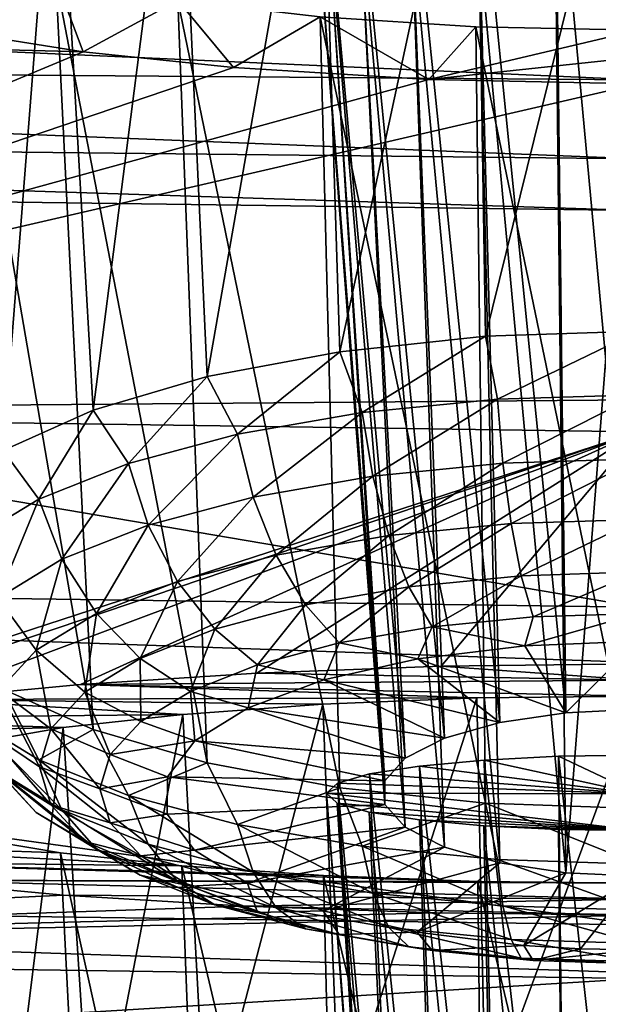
# Model space of a CAD drawing. Header units: metres. Extents: x -106 to 264, y -111 to 81.
# Tile 295 of 549: x 198.79 to 199.92, y -9.52 to -7.6. Entities that reach past the tile are written whole.
import ezdxf

# ---------------------------------------------------------------- set-up
doc = ezdxf.new("R2010")
doc.units = ezdxf.units.M
doc.layers.add('solid_20422013', color=7, linetype='CONTINUOUS')

msp = doc.modelspace()

# ---------------------------------------------------------------- linework, layer by layer
at = {"layer": 'solid_20422013'}
for points in [[(199.417618, -8.247875, 223.025711), (199.378906, -7.036642, 223.363235), (199.682526, -7.016538, 223.265915)], [(199.702301, -8.217761, 222.938263), (199.417618, -8.247875, 223.025711), (199.682526, -7.016538, 223.265915)], [(199.702301, -8.217761, 222.938263), (199.682526, -7.016538, 223.265915), (200, -7.010244, 223.232864)], [(200, -8.207574, 222.908676), (199.702301, -8.217761, 222.938263), (200, -7.010244, 223.232864)], [(199.158386, -8.296602, 223.167236), (199.102081, -7.068689, 223.521042), (199.378906, -7.036642, 223.363235)], [(199.417618, -8.247875, 223.025711), (199.158386, -8.296602, 223.167236), (199.378906, -7.036642, 223.363235)], [(198.935944, -8.361812, 223.356613), (198.864487, -7.11139, 223.732376), (199.102081, -7.068689, 223.521042)], [(199.158386, -8.296602, 223.167236), (198.935944, -8.361812, 223.356613), (199.102081, -7.068689, 223.521042)], [(198.759995, -8.440653, 223.585587), (198.677155, -7.163267, 223.986725), (198.864487, -7.11139, 223.732376)], [(198.935944, -8.361812, 223.356613), (198.759995, -8.440653, 223.585587), (198.864487, -7.11139, 223.732376)], [(199.551117, -7.230417, 224.294434), (199.729675, -8.972136, 223.71489), (199.684677, -7.210048, 224.192841)], [(199.684677, -7.210048, 224.192841), (199.859131, -8.952888, 223.658981), (199.837753, -7.197206, 224.130569)], [(199.684677, -7.210048, 224.192841), (199.729675, -8.972136, 223.71489), (199.859131, -8.952888, 223.658981)], [(199.837753, -7.197206, 224.130569), (200, -8.946294, 223.639832), (200, -7.193199, 224.109573)], [(199.837753, -7.197206, 224.130569), (199.859131, -8.952888, 223.658981), (200, -8.946294, 223.639832)], [(199.449234, -7.257501, 224.427551), (199.622131, -9.002478, 223.803009), (199.551117, -7.230417, 224.294434)], [(199.551117, -7.230417, 224.294434), (199.622131, -9.002478, 223.803009), (199.729675, -8.972136, 223.71489)], [(199.387161, -7.288362, 224.580444), (199.545181, -9.041455, 223.916199), (199.449234, -7.257501, 224.427551)], [(199.449234, -7.257501, 224.427551), (199.545181, -9.041455, 223.916199), (199.622131, -9.002478, 223.803009)], [(199.367599, -7.321227, 224.743195), (199.505096, -9.085912, 224.045319), (199.387161, -7.288362, 224.580444)], [(199.387161, -7.288362, 224.580444), (199.505096, -9.085912, 224.045319), (199.545181, -9.041455, 223.916199)], [(199.367599, -7.321227, 224.743195), (199.505096, -9.132245, 224.179871), (199.505096, -9.085912, 224.045319)], [(199.391403, -7.353947, 224.905197), (199.505096, -9.132245, 224.179871), (199.367599, -7.321227, 224.743195)], [(199.391403, -7.353947, 224.905197), (199.545181, -9.176702, 224.30899), (199.505096, -9.132245, 224.179871)], [(199.456528, -7.384068, 225.054947), (199.545181, -9.176702, 224.30899), (199.391403, -7.353947, 224.905197)], [(199.456528, -7.384068, 225.054947), (199.622131, -9.215679, 224.42218), (199.545181, -9.176702, 224.30899)], [(199.557617, -7.409743, 225.182022), (199.622131, -9.215679, 224.42218), (199.456528, -7.384068, 225.054947)], [(199.557617, -7.409743, 225.182022), (199.729675, -9.246021, 224.5103), (199.622131, -9.215679, 224.42218)], [(199.687744, -7.429164, 225.279007), (199.729675, -9.246021, 224.5103), (199.557617, -7.409743, 225.182022)], [(199.687744, -7.429164, 225.279007), (199.859131, -9.265268, 224.566208), (199.729675, -9.246021, 224.5103)], [(199.838654, -7.441694, 225.339752), (199.859131, -9.265268, 224.566208), (199.687744, -7.429164, 225.279007)], [(199.838654, -7.441694, 225.339752), (200, -7.445569, 225.360565), (199.859131, -9.265268, 224.566208)], [(200, -7.445569, 225.360565), (200, -9.271862, 224.585358), (199.859131, -9.265268, 224.566208)], [(198.674408, -7.467691, 225.497681), (198.863083, -7.519749, 225.755264), (198.536407, -7.601715, 226.192535)], [(198.935944, -8.985654, 225.168381), (198.863083, -7.519749, 225.755264), (198.674408, -7.467691, 225.497681)], [(198.759995, -8.906812, 224.939407), (198.935944, -8.985654, 225.168381), (198.674408, -7.467691, 225.497681)], [(200, -7.717257, 263.010986), (200, -7.524862, 263.19751), (195.225555, -7.503184, 262.997437)], [(195.233917, -7.680362, 262.814514), (200, -7.717257, 263.010986), (195.225555, -7.503184, 262.997437)], [(198.863083, -7.519749, 225.755264), (198.91629, -7.662511, 226.496948), (198.536407, -7.601715, 226.192535)], [(198.863083, -7.519749, 225.755264), (199.101486, -7.562207, 225.967896), (198.91629, -7.662511, 226.496948)], [(199.158386, -9.050863, 225.357758), (199.101486, -7.562207, 225.967896), (198.863083, -7.519749, 225.755264)], [(198.935944, -8.985654, 225.168381), (199.158386, -9.050863, 225.357758), (198.863083, -7.519749, 225.755264)], [(199.101486, -7.562207, 225.967896), (199.209946, -7.692998, 226.649857), (198.91629, -7.662511, 226.496948)], [(199.101486, -7.562207, 225.967896), (199.378967, -7.593946, 226.126312), (199.209946, -7.692998, 226.649857)], [(199.417618, -9.099589, 225.499268), (199.378967, -7.593946, 226.126312), (199.101486, -7.562207, 225.967896)], [(199.158386, -9.050863, 225.357758), (199.417618, -9.099589, 225.499268), (199.101486, -7.562207, 225.967896)], [(199.378967, -7.593946, 226.126312), (199.591644, -7.716333, 226.766907), (199.209946, -7.692998, 226.649857)], [(199.378967, -7.593946, 226.126312), (199.682983, -7.613786, 226.22374), (199.591644, -7.716333, 226.766907)], [(199.702301, -9.129704, 225.586731), (199.682983, -7.613786, 226.22374), (199.378967, -7.593946, 226.126312)], [(199.417618, -9.099589, 225.499268), (199.702301, -9.129704, 225.586731), (199.378967, -7.593946, 226.126312)], [(196.608093, -7.601508, 226.324738), (198.91629, -7.662511, 226.496948), (197.232315, -8.364915, 230.602615)], [(198.536407, -7.601715, 226.192535), (198.91629, -7.662511, 226.496948), (196.608093, -7.601508, 226.324738)], [(199.682983, -7.613786, 226.22374), (200, -7.619969, 226.25679), (199.591644, -7.716333, 226.766907)], [(200, -9.139892, 225.616318), (200, -7.619969, 226.25679), (199.682983, -7.613786, 226.22374)], [(199.702301, -9.129704, 225.586731), (200, -9.139892, 225.616318), (199.682983, -7.613786, 226.22374)], [(200, -7.619969, 226.25679), (200, -7.672518, 226.53273), (199.591644, -7.716333, 226.766907)], [(198.91629, -7.662511, 226.496948), (199.209946, -7.692998, 226.649857), (197.232315, -8.364915, 230.602615)], [(200, -7.871241, 262.7836), (200, -7.717257, 263.010986), (195.233917, -7.680362, 262.814514)], [(195.245529, -7.819661, 262.598938), (200, -7.871241, 262.7836), (195.233917, -7.680362, 262.814514)], [(200, -7.672518, 226.53273), (200, -7.724565, 226.808243), (199.591644, -7.716333, 226.766907)], [(199.209946, -7.692998, 226.649857), (199.591644, -7.716333, 226.766907), (197.232315, -8.364915, 230.602615)], [(199.591644, -7.716333, 226.766907), (200, -7.724565, 226.808243), (197.232315, -8.364915, 230.602615)], [(197.232315, -8.364915, 230.602615), (200, -7.724565, 226.808243), (200, -8.342187, 230.328842)], [(195.245529, -7.819661, 262.598938), (195.054642, -7.905578, 262.355408), (200, -7.972113, 262.53418)], [(195.245529, -7.819661, 262.598938), (200, -7.972113, 262.53418), (200, -7.871241, 262.7836)], [(195.054642, -7.905578, 262.355408), (194.980255, -8.677778, 259.168427), (200, -8.746813, 259.372223)], [(195.054642, -7.905578, 262.355408), (200, -8.746813, 259.372223), (200, -7.972113, 262.53418)], [(199.725372, -8.340803, 222.916916), (199.702301, -8.217761, 222.938263), (200, -8.207574, 222.908676)], [(199.725372, -8.340803, 222.916916), (200, -8.207574, 222.908676), (200, -8.331997, 222.891327)], [(199.461288, -8.366883, 222.992645), (199.417618, -8.247875, 223.025711), (199.702301, -8.217761, 222.938263)], [(199.725372, -8.340803, 222.916916), (199.461288, -8.366883, 222.992645), (199.702301, -8.217761, 222.938263)], [(199.217911, -8.409236, 223.115646), (199.158386, -8.296602, 223.167236), (199.417618, -8.247875, 223.025711)], [(199.461288, -8.366883, 222.992645), (199.217911, -8.409236, 223.115646), (199.417618, -8.247875, 223.025711)], [(199.004593, -8.466232, 223.281189), (198.935944, -8.361812, 223.356613), (199.158386, -8.296602, 223.167236)], [(199.217911, -8.409236, 223.115646), (199.004593, -8.466232, 223.281189), (199.158386, -8.296602, 223.167236)], [(197.232315, -8.364915, 230.602615), (200, -8.342187, 230.328842), (200, -8.404502, 230.71521)], [(199.482117, -8.490966, 223.003113), (199.461288, -8.366883, 222.992645), (199.725372, -8.340803, 222.916916)], [(199.735992, -8.465894, 222.930298), (199.482117, -8.490966, 223.003113), (199.725372, -8.340803, 222.916916)], [(199.735992, -8.465894, 222.930298), (199.725372, -8.340803, 222.916916), (200, -8.331997, 222.891327)], [(199.735992, -8.465894, 222.930298), (200, -8.331997, 222.891327), (200, -8.457428, 222.905701)], [(198.829529, -8.535683, 223.48288), (198.759995, -8.440653, 223.585587), (198.935944, -8.361812, 223.356613)], [(199.004593, -8.466232, 223.281189), (198.829529, -8.535683, 223.48288), (198.935944, -8.361812, 223.356613)], [(197.232315, -8.364915, 230.602615), (200, -8.404502, 230.71521), (198.18161, -8.996811, 234.904999)], [(199.248154, -8.531681, 223.121353), (199.217911, -8.409236, 223.115646), (199.461288, -8.366883, 222.992645)], [(199.482117, -8.490966, 223.003113), (199.248154, -8.531681, 223.121353), (199.461288, -8.366883, 222.992645)], [(198.34256, -8.964323, 234.638031), (198.18161, -8.996811, 234.904999), (200, -8.404502, 230.71521)], [(198.601669, -8.927256, 234.335831), (198.34256, -8.964323, 234.638031), (200, -8.404502, 230.71521)], [(198.911224, -8.897483, 234.094513), (198.601669, -8.927256, 234.335831), (200, -8.404502, 230.71521)], [(199.255661, -8.875412, 233.916779), (198.911224, -8.897483, 234.094513), (200, -8.404502, 230.71521)], [(199.043076, -8.586473, 223.280487), (199.004593, -8.466232, 223.281189), (199.217911, -8.409236, 223.115646)], [(199.248154, -8.531681, 223.121353), (199.043076, -8.586473, 223.280487), (199.217911, -8.409236, 223.115646)], [(199.615677, -8.862273, 233.81131), (199.255661, -8.875412, 233.916779), (200, -8.404502, 230.71521)], [(199.615677, -8.862273, 233.81131), (200, -8.404502, 230.71521), (200, -8.857652, 233.774277)], [(198.829529, -8.535683, 223.48288), (198.699432, -8.614918, 223.712997), (198.759995, -8.440653, 223.585587)], [(199.751831, -8.583219, 222.974152), (199.735992, -8.465894, 222.930298), (200, -8.457428, 222.905701)], [(199.751831, -8.583219, 222.974152), (200, -8.457428, 222.905701), (200, -8.575261, 222.951035)], [(198.874786, -8.653239, 223.47438), (198.829529, -8.535683, 223.48288), (199.004593, -8.466232, 223.281189)], [(199.043076, -8.586473, 223.280487), (198.874786, -8.653239, 223.47438), (199.004593, -8.466232, 223.281189)], [(199.513199, -8.606786, 223.042603), (199.482117, -8.490966, 223.003113), (199.735992, -8.465894, 222.930298)], [(199.751831, -8.583219, 222.974152), (199.513199, -8.606786, 223.042603), (199.735992, -8.465894, 222.930298)], [(199.293274, -8.645057, 223.153748), (199.248154, -8.531681, 223.121353), (199.482117, -8.490966, 223.003113)], [(199.513199, -8.606786, 223.042603), (199.293274, -8.645057, 223.153748), (199.482117, -8.490966, 223.003113)], [(198.749725, -8.729411, 223.695602), (198.699432, -8.614918, 223.712997), (198.829529, -8.535683, 223.48288)], [(198.874786, -8.653239, 223.47438), (198.749725, -8.729411, 223.695602), (198.829529, -8.535683, 223.48288)], [(199.10051, -8.696561, 223.303314), (199.043076, -8.586473, 223.280487), (199.248154, -8.531681, 223.121353)], [(199.293274, -8.645057, 223.153748), (199.10051, -8.696561, 223.303314), (199.248154, -8.531681, 223.121353)], [(199.771896, -8.685296, 223.045685), (199.751831, -8.583219, 222.974152), (200, -8.575261, 222.951035)], [(199.771896, -8.685296, 223.045685), (200, -8.575261, 222.951035), (200, -8.677982, 223.024445)], [(198.942322, -8.759318, 223.48558), (198.874786, -8.653239, 223.47438), (199.043076, -8.586473, 223.280487)], [(199.10051, -8.696561, 223.303314), (198.942322, -8.759318, 223.48558), (199.043076, -8.586473, 223.280487)], [(199.552567, -8.706958, 223.108597), (199.513199, -8.606786, 223.042603), (199.751831, -8.583219, 222.974152)], [(199.771896, -8.685296, 223.045685), (199.552567, -8.706958, 223.108597), (199.751831, -8.583219, 222.974152)], [(199.350418, -8.742135, 223.210754), (199.293274, -8.645057, 223.153748), (199.513199, -8.606786, 223.042603)], [(199.552567, -8.706958, 223.108597), (199.350418, -8.742135, 223.210754), (199.513199, -8.606786, 223.042603)], [(199.173233, -8.789474, 223.348236), (199.10051, -8.696561, 223.303314), (199.293274, -8.645057, 223.153748)], [(199.350418, -8.742135, 223.210754), (199.173233, -8.789474, 223.348236), (199.293274, -8.645057, 223.153748)], [(198.824768, -8.830918, 223.693527), (198.749725, -8.729411, 223.695602), (198.874786, -8.653239, 223.47438)], [(198.942322, -8.759318, 223.48558), (198.824768, -8.830918, 223.693527), (198.874786, -8.653239, 223.47438)], [(194.980255, -8.677778, 259.168427), (200, -8.854749, 258.829193), (200, -8.746813, 259.372223)], [(194.980255, -8.677778, 259.168427), (200, -9.367349, 255.587967), (200, -8.854749, 258.829193)], [(194.980255, -8.677778, 259.168427), (195.276733, -9.302426, 255.39418), (200, -9.367349, 255.587967)], [(199.597687, -8.785096, 223.196899), (199.552567, -8.706958, 223.108597), (199.771896, -8.685296, 223.045685)], [(199.794907, -8.765618, 223.140335), (199.597687, -8.785096, 223.196899), (199.771896, -8.685296, 223.045685)], [(199.794907, -8.765618, 223.140335), (199.771896, -8.685296, 223.045685), (200, -8.677982, 223.024445)], [(199.794907, -8.765618, 223.140335), (200, -8.677982, 223.024445), (200, -8.759042, 223.121231)], [(199.027832, -8.847158, 223.515762), (198.942322, -8.759318, 223.48558), (199.10051, -8.696561, 223.303314)], [(199.173233, -8.789474, 223.348236), (199.027832, -8.847158, 223.515762), (199.10051, -8.696561, 223.303314)], [(199.415924, -8.816726, 223.288757), (199.350418, -8.742135, 223.210754), (199.552567, -8.706958, 223.108597)], [(199.597687, -8.785096, 223.196899), (199.415924, -8.816726, 223.288757), (199.552567, -8.706958, 223.108597)], [(198.824768, -8.830918, 223.693527), (198.75238, -8.908609, 223.919159), (198.749725, -8.729411, 223.695602)], [(199.256607, -8.859291, 223.412384), (199.173233, -8.789474, 223.348236), (199.350418, -8.742135, 223.210754)], [(199.415924, -8.816726, 223.288757), (199.256607, -8.859291, 223.412384), (199.350418, -8.742135, 223.210754)], [(198.919785, -8.91297, 223.706894), (198.824768, -8.830918, 223.693527), (198.942322, -8.759318, 223.48558)], [(199.027832, -8.847158, 223.515762), (198.919785, -8.91297, 223.706894), (198.942322, -8.759318, 223.48558)], [(199.778519, -8.821983, 223.260544), (199.597687, -8.785096, 223.196899), (199.794907, -8.765618, 223.140335)], [(199.778519, -8.821983, 223.260544), (200, -8.759042, 223.121231), (200, -8.813233, 223.235123)], [(199.778519, -8.821983, 223.260544), (199.794907, -8.765618, 223.140335), (200, -8.759042, 223.121231)], [(199.569901, -8.847726, 223.335297), (199.415924, -8.816726, 223.288757), (199.597687, -8.785096, 223.196899)], [(199.778519, -8.821983, 223.260544), (199.569901, -8.847726, 223.335297), (199.597687, -8.785096, 223.196899)], [(199.12587, -8.911158, 223.563019), (199.027832, -8.847158, 223.515762), (199.173233, -8.789474, 223.348236)], [(199.256607, -8.859291, 223.412384), (199.12587, -8.911158, 223.563019), (199.173233, -8.789474, 223.348236)], [(199.386246, -8.888967, 223.455078), (199.256607, -8.859291, 223.412384), (199.415924, -8.816726, 223.288757)], [(199.569901, -8.847726, 223.335297), (199.386246, -8.888967, 223.455078), (199.415924, -8.816726, 223.288757)], [(199.859131, -8.952888, 223.658981), (199.569901, -8.847726, 223.335297), (199.778519, -8.821983, 223.260544)], [(199.859131, -8.952888, 223.658981), (199.778519, -8.821983, 223.260544), (200, -8.813233, 223.235123)], [(200, -8.946294, 223.639832), (199.859131, -8.952888, 223.658981), (200, -8.813233, 223.235123)], [(198.853241, -8.984379, 223.914291), (198.75238, -8.908609, 223.919159), (198.824768, -8.830918, 223.693527)], [(198.919785, -8.91297, 223.706894), (198.853241, -8.984379, 223.914291), (198.824768, -8.830918, 223.693527)], [(199.028717, -8.970332, 223.734863), (198.919785, -8.91297, 223.706894), (199.027832, -8.847158, 223.515762)], [(199.12587, -8.911158, 223.563019), (199.028717, -8.970332, 223.734863), (199.027832, -8.847158, 223.515762)], [(199.23822, -8.943312, 223.6129), (199.12587, -8.911158, 223.563019), (199.256607, -8.859291, 223.412384)], [(199.386246, -8.888967, 223.455078), (199.23822, -8.943312, 223.6129), (199.256607, -8.859291, 223.412384)], [(200, -8.889298, 234.007904), (199.255661, -8.875412, 233.916779), (199.615677, -8.862273, 233.81131)], [(199.729675, -8.972136, 223.71489), (199.386246, -8.888967, 223.455078), (199.569901, -8.847726, 223.335297)], [(199.859131, -8.952888, 223.658981), (199.729675, -8.972136, 223.71489), (199.569901, -8.847726, 223.335297)], [(200, -8.889298, 234.007904), (199.615677, -8.862273, 233.81131), (200, -8.857652, 233.774277)], [(200, -8.889298, 234.007904), (198.911224, -8.897483, 234.094513), (199.255661, -8.875412, 233.916779)], [(199.684906, -8.923829, 234.274902), (198.601669, -8.927256, 234.335831), (198.911224, -8.897483, 234.094513)], [(200, -8.889298, 234.007904), (200, -8.920295, 234.24118), (198.911224, -8.897483, 234.094513)], [(199.684906, -8.923829, 234.274902), (198.911224, -8.897483, 234.094513), (200, -8.920295, 234.24118)], [(199.622131, -9.002478, 223.803009), (199.23822, -8.943312, 223.6129), (199.386246, -8.888967, 223.455078)], [(199.729675, -8.972136, 223.71489), (199.622131, -9.002478, 223.803009), (199.386246, -8.888967, 223.455078)], [(198.699432, -8.965692, 224.73172), (198.829529, -9.044927, 224.961838), (198.759995, -8.906812, 224.939407)], [(198.83078, -9.058642, 224.129959), (198.727936, -8.989405, 224.153809), (198.75238, -8.908609, 223.919159)], [(198.853241, -8.984379, 223.914291), (198.83078, -9.058642, 224.129959), (198.75238, -8.908609, 223.919159)], [(198.829529, -9.044927, 224.961838), (198.935944, -8.985654, 225.168381), (198.759995, -8.906812, 224.939407)], [(198.968887, -9.03454, 223.921341), (198.853241, -8.984379, 223.914291), (198.919785, -8.91297, 223.706894)], [(199.028717, -8.970332, 223.734863), (198.968887, -9.03454, 223.921341), (198.919785, -8.91297, 223.706894)], [(199.134415, -9.007606, 223.799622), (199.028717, -8.970332, 223.734863), (199.12587, -8.911158, 223.563019)], [(199.23822, -8.943312, 223.6129), (199.134415, -9.007606, 223.799622), (199.12587, -8.911158, 223.563019)], [(199.70192, -9.730164, 234.074448), (199.684906, -8.923829, 234.274902), (200, -8.920295, 234.24118)], [(200, -9.720586, 234.044617), (199.70192, -9.730164, 234.074448), (200, -8.920295, 234.24118)], [(199.111267, -8.956184, 234.533188), (198.34256, -8.964323, 234.638031), (198.601669, -8.927256, 234.335831)], [(199.684906, -8.923829, 234.274902), (199.384537, -8.936519, 234.373581), (198.601669, -8.927256, 234.335831)], [(199.384537, -8.936519, 234.373581), (199.111267, -8.956184, 234.533188), (198.601669, -8.927256, 234.335831)], [(199.157303, -9.804288, 234.305313), (199.111267, -8.956184, 234.533188), (199.384537, -8.936519, 234.373581)], [(199.41687, -9.758476, 234.162628), (199.157303, -9.804288, 234.305313), (199.384537, -8.936519, 234.373581)], [(199.41687, -9.758476, 234.162628), (199.384537, -8.936519, 234.373581), (199.684906, -8.923829, 234.274902)], [(199.70192, -9.730164, 234.074448), (199.41687, -9.758476, 234.162628), (199.684906, -8.923829, 234.274902)], [(199.111267, -8.956184, 234.533188), (198.877487, -8.98204, 234.745926), (198.34256, -8.964323, 234.638031)], [(198.93457, -9.865596, 234.496277), (198.877487, -8.98204, 234.745926), (199.111267, -8.956184, 234.533188)], [(199.157303, -9.804288, 234.305313), (198.93457, -9.865596, 234.496277), (199.111267, -8.956184, 234.533188)], [(199.545181, -9.041455, 223.916199), (199.134415, -9.007606, 223.799622), (199.23822, -8.943312, 223.6129)], [(199.622131, -9.002478, 223.803009), (199.545181, -9.041455, 223.916199), (199.23822, -8.943312, 223.6129)], [(198.877487, -8.98204, 234.745926), (198.18161, -8.996811, 234.904999), (198.34256, -8.964323, 234.638031)], [(198.874786, -9.142795, 224.896149), (198.829529, -9.044927, 224.961838), (198.699432, -8.965692, 224.73172)], [(198.749725, -9.066623, 224.674942), (198.874786, -9.142795, 224.896149), (198.699432, -8.965692, 224.73172)], [(199.134415, -9.007606, 223.799622), (198.968887, -9.03454, 223.921341), (199.028717, -8.970332, 223.734863)], [(198.877487, -8.98204, 234.745926), (198.694687, -9.01344, 234.998779), (198.18161, -8.996811, 234.904999)], [(198.824768, -9.147891, 224.614075), (198.749725, -9.066623, 224.674942), (198.672714, -8.983971, 224.434906)], [(198.75238, -9.0702, 224.388443), (198.824768, -9.147891, 224.614075), (198.672714, -8.983971, 224.434906)], [(198.758392, -9.939721, 234.727142), (198.694687, -9.01344, 234.998779), (198.877487, -8.98204, 234.745926)], [(198.853241, -9.132905, 224.345642), (198.75238, -9.0702, 224.388443), (198.727936, -8.989405, 224.153809)], [(198.83078, -9.058642, 224.129959), (198.853241, -9.132905, 224.345642), (198.727936, -8.989405, 224.153809)], [(198.93457, -9.865596, 234.496277), (198.758392, -9.939721, 234.727142), (198.877487, -8.98204, 234.745926)], [(198.829529, -9.044927, 224.961838), (199.004593, -9.114377, 225.163528), (198.935944, -8.985654, 225.168381)], [(198.948685, -9.101315, 224.115265), (198.83078, -9.058642, 224.129959), (198.853241, -8.984379, 223.914291)], [(198.968887, -9.03454, 223.921341), (198.948685, -9.101315, 224.115265), (198.853241, -8.984379, 223.914291)], [(199.004593, -9.114377, 225.163528), (199.158386, -9.050863, 225.357758), (198.935944, -8.985654, 225.168381)], [(199.134415, -9.007606, 223.799622), (199.080872, -9.078116, 224.00441), (198.968887, -9.03454, 223.921341)], [(199.505096, -9.085912, 224.045319), (199.080872, -9.078116, 224.00441), (199.134415, -9.007606, 223.799622)], [(199.545181, -9.041455, 223.916199), (199.505096, -9.085912, 224.045319), (199.134415, -9.007606, 223.799622)], [(199.080872, -9.078116, 224.00441), (198.948685, -9.101315, 224.115265), (198.968887, -9.03454, 223.921341)], [(199.844681, -9.037939, 235.160019), (200, -10.434694, 234.795975), (200, -9.035835, 235.139557)], [(199.844681, -9.037939, 235.160019), (200, -9.035835, 235.139557), (200, -9.111291, 235.756622)], [(199.043076, -9.209559, 225.090057), (199.004593, -9.114377, 225.163528), (198.829529, -9.044927, 224.961838)], [(198.874786, -9.142795, 224.896149), (199.043076, -9.209559, 225.090057), (198.829529, -9.044927, 224.961838)], [(199.004593, -9.114377, 225.163528), (199.217911, -9.171373, 225.329056), (199.158386, -9.050863, 225.357758)], [(199.217911, -9.171373, 225.329056), (199.417618, -9.099589, 225.499268), (199.158386, -9.050863, 225.357758)], [(199.57309, -9.057096, 235.31636), (199.729675, -10.458959, 234.871536), (199.699112, -9.04559, 235.220016)], [(199.57309, -9.057096, 235.31636), (199.699112, -9.04559, 235.220016), (200, -9.111291, 235.756622)], [(199.699112, -9.04559, 235.220016), (199.859131, -10.440886, 234.815247), (199.844681, -9.037939, 235.160019)], [(199.699112, -9.04559, 235.220016), (199.844681, -9.037939, 235.160019), (200, -9.111291, 235.756622)], [(199.699112, -9.04559, 235.220016), (199.729675, -10.458959, 234.871536), (199.859131, -10.440886, 234.815247)], [(199.844681, -9.037939, 235.160019), (199.859131, -10.440886, 234.815247), (200, -10.434694, 234.795975)], [(198.942322, -9.219491, 224.822021), (198.874786, -9.142795, 224.896149), (198.749725, -9.066623, 224.674942)], [(198.824768, -9.147891, 224.614075), (198.942322, -9.219491, 224.822021), (198.749725, -9.066623, 224.674942)], [(198.919785, -9.204314, 224.553024), (198.824768, -9.147891, 224.614075), (198.75238, -9.0702, 224.388443)], [(198.853241, -9.132905, 224.345642), (198.919785, -9.204314, 224.553024), (198.75238, -9.0702, 224.388443)], [(198.968887, -9.168088, 224.309189), (198.853241, -9.132905, 224.345642), (198.83078, -9.058642, 224.129959)], [(198.948685, -9.101315, 224.115265), (198.968887, -9.168088, 224.309189), (198.83078, -9.058642, 224.129959)], [(199.413055, -9.090392, 235.592148), (199.545181, -10.524047, 235.074265), (199.475372, -9.072535, 235.442993)], [(199.413055, -9.090392, 235.592148), (199.475372, -9.072535, 235.442993), (200, -9.111291, 235.756622)], [(199.475372, -9.072535, 235.442993), (199.622131, -10.487448, 234.960281), (199.57309, -9.057096, 235.31636)], [(199.475372, -9.072535, 235.442993), (199.57309, -9.057096, 235.31636), (200, -9.111291, 235.756622)], [(199.475372, -9.072535, 235.442993), (199.545181, -10.524047, 235.074265), (199.622131, -10.487448, 234.960281)], [(199.57309, -9.057096, 235.31636), (199.622131, -10.487448, 234.960281), (199.729675, -10.458959, 234.871536)], [(199.080872, -9.078116, 224.00441), (199.080658, -9.150751, 224.215347), (198.948685, -9.101315, 224.115265)], [(199.505096, -9.132245, 224.179871), (199.080658, -9.150751, 224.215347), (199.080872, -9.078116, 224.00441)], [(199.505096, -9.085912, 224.045319), (199.505096, -9.132245, 224.179871), (199.080872, -9.078116, 224.00441)], [(199.391357, -9.109824, 235.753464), (199.505096, -10.565789, 235.204285), (199.413055, -9.090392, 235.592148)], [(199.391357, -9.109824, 235.753464), (199.413055, -9.090392, 235.592148), (200, -9.111291, 235.756622)], [(199.413055, -9.090392, 235.592148), (199.505096, -10.565789, 235.204285), (199.545181, -10.524047, 235.074265)], [(199.080658, -9.150751, 224.215347), (198.968887, -9.168088, 224.309189), (198.948685, -9.101315, 224.115265)], [(199.217911, -9.171373, 225.329056), (199.461288, -9.213726, 225.452057), (199.417618, -9.099589, 225.499268)], [(199.391357, -9.109824, 235.753464), (199.505096, -10.609295, 235.339783), (199.505096, -10.565789, 235.204285)], [(199.412521, -9.129321, 235.916), (199.505096, -10.609295, 235.339783), (199.391357, -9.109824, 235.753464)], [(199.391357, -9.109824, 235.753464), (200, -9.111291, 235.756622), (200, -9.183191, 236.370926)], [(199.412521, -9.129321, 235.916), (199.391357, -9.109824, 235.753464), (200, -9.183191, 236.370926)], [(199.461288, -9.213726, 225.452057), (199.702301, -9.129704, 225.586731), (199.417618, -9.099589, 225.499268)], [(199.028717, -9.232296, 224.495667), (198.919785, -9.204314, 224.553024), (198.853241, -9.132905, 224.345642)], [(198.968887, -9.168088, 224.309189), (199.028717, -9.232296, 224.495667), (198.853241, -9.132905, 224.345642)], [(199.248154, -9.264353, 225.249191), (199.217911, -9.171373, 225.329056), (199.004593, -9.114377, 225.163528)], [(199.043076, -9.209559, 225.090057), (199.248154, -9.264353, 225.249191), (199.004593, -9.114377, 225.163528)], [(199.505096, -9.132245, 224.179871), (199.133835, -9.221292, 224.420212), (199.080658, -9.150751, 224.215347)], [(199.505096, -9.132245, 224.179871), (199.545181, -9.176702, 224.30899), (199.133835, -9.221292, 224.420212)], [(199.412521, -9.129321, 235.916), (199.545181, -10.651037, 235.469803), (199.505096, -10.609295, 235.339783)], [(199.475113, -9.147188, 236.066803), (199.545181, -10.651037, 235.469803), (199.412521, -9.129321, 235.916)], [(199.475113, -9.147188, 236.066803), (199.412521, -9.129321, 235.916), (200, -9.183191, 236.370926)], [(199.461288, -9.213726, 225.452057), (199.725372, -9.239806, 225.527802), (199.702301, -9.129704, 225.586731)], [(200, -9.248612, 225.553375), (200, -9.139892, 225.616318), (199.702301, -9.129704, 225.586731)], [(199.725372, -9.239806, 225.527802), (200, -9.248612, 225.553375), (199.702301, -9.129704, 225.586731)], [(199.027832, -9.270125, 224.744156), (198.942322, -9.219491, 224.822021), (198.824768, -9.147891, 224.614075)], [(198.919785, -9.204314, 224.553024), (199.027832, -9.270125, 224.744156), (198.824768, -9.147891, 224.614075)], [(199.10051, -9.282248, 225.004288), (199.043076, -9.209559, 225.090057), (198.874786, -9.142795, 224.896149)], [(198.942322, -9.219491, 224.822021), (199.10051, -9.282248, 225.004288), (198.874786, -9.142795, 224.896149)], [(199.080658, -9.150751, 224.215347), (199.133835, -9.221292, 224.420212), (198.968887, -9.168088, 224.309189)], [(199.475113, -9.147188, 236.066803), (199.622131, -10.687636, 235.583786), (199.545181, -10.651037, 235.469803)], [(199.572937, -9.162395, 236.193787), (199.622131, -10.687636, 235.583786), (199.475113, -9.147188, 236.066803)], [(199.572937, -9.162395, 236.193787), (199.475113, -9.147188, 236.066803), (200, -9.183191, 236.370926)], [(199.133835, -9.221292, 224.420212), (199.028717, -9.232296, 224.495667), (198.968887, -9.168088, 224.309189)], [(199.482117, -9.305067, 225.367432), (199.461288, -9.213726, 225.452057), (199.217911, -9.171373, 225.329056)], [(199.248154, -9.264353, 225.249191), (199.482117, -9.305067, 225.367432), (199.217911, -9.171373, 225.329056)], [(199.572937, -9.162395, 236.193787), (199.729675, -10.716125, 235.672516), (199.622131, -10.687636, 235.583786)], [(199.698898, -9.173669, 236.290268), (199.729675, -10.716125, 235.672516), (199.572937, -9.162395, 236.193787)], [(199.698898, -9.173669, 236.290268), (199.572937, -9.162395, 236.193787), (200, -9.183191, 236.370926)], [(199.545181, -9.176702, 224.30899), (199.237274, -9.285647, 224.607117), (199.133835, -9.221292, 224.420212)], [(199.545181, -9.176702, 224.30899), (199.622131, -9.215679, 224.42218), (199.237274, -9.285647, 224.607117)], [(199.698898, -9.173669, 236.290268), (199.859131, -10.734199, 235.728806), (199.729675, -10.716125, 235.672516)], [(199.844711, -9.18117, 236.350388), (199.859131, -10.734199, 235.728806), (199.698898, -9.173669, 236.290268)], [(199.844711, -9.18117, 236.350388), (199.698898, -9.173669, 236.290268), (200, -9.183191, 236.370926)], [(199.844711, -9.18117, 236.350388), (200, -9.183191, 236.370926), (199.859131, -10.734199, 235.728806)], [(200, -9.183191, 236.370926), (200, -10.74039, 235.748093), (199.859131, -10.734199, 235.728806)], [(198.685944, -9.195355, 236.524872), (198.871994, -9.226628, 236.78714), (198.11319, -9.200303, 236.616348)], [(199.109283, -9.251772, 237.005081), (198.30629, -9.242836, 236.982666), (198.11319, -9.200303, 236.616348)], [(198.871994, -9.226628, 236.78714), (199.109283, -9.251772, 237.005081), (198.11319, -9.200303, 236.616348)], [(198.93457, -10.452115, 236.323059), (198.871994, -9.226628, 236.78714), (198.685944, -9.195355, 236.524872)], [(198.758392, -10.377991, 236.092194), (198.93457, -10.452115, 236.323059), (198.685944, -9.195355, 236.524872)], [(199.12587, -9.291471, 224.667526), (199.027832, -9.270125, 224.744156), (198.919785, -9.204314, 224.553024)], [(199.028717, -9.232296, 224.495667), (199.12587, -9.291471, 224.667526), (198.919785, -9.204314, 224.553024)], [(199.293274, -9.333753, 225.153854), (199.248154, -9.264353, 225.249191), (199.043076, -9.209559, 225.090057)], [(199.10051, -9.282248, 225.004288), (199.293274, -9.333753, 225.153854), (199.043076, -9.209559, 225.090057)], [(199.157303, -10.513424, 236.514023), (199.109283, -9.251772, 237.005081), (198.871994, -9.226628, 236.78714)], [(198.93457, -10.452115, 236.323059), (199.157303, -10.513424, 236.514023), (198.871994, -9.226628, 236.78714)], [(199.173233, -9.327809, 224.911682), (199.10051, -9.282248, 225.004288), (198.942322, -9.219491, 224.822021)], [(199.027832, -9.270125, 224.744156), (199.173233, -9.327809, 224.911682), (198.942322, -9.219491, 224.822021)], [(199.133835, -9.221292, 224.420212), (199.237274, -9.285647, 224.607117), (199.028717, -9.232296, 224.495667)], [(199.622131, -9.215679, 224.42218), (199.38501, -9.340078, 224.765198), (199.237274, -9.285647, 224.607117)], [(199.622131, -9.215679, 224.42218), (199.729675, -9.246021, 224.5103), (199.38501, -9.340078, 224.765198)], [(199.735992, -9.330139, 225.440247), (199.725372, -9.239806, 225.527802), (199.461288, -9.213726, 225.452057)], [(199.482117, -9.305067, 225.367432), (199.735992, -9.330139, 225.440247), (199.461288, -9.213726, 225.452057)], [(199.686874, -9.282331, 237.265839), (198.564713, -9.27966, 237.302505), (198.30629, -9.242836, 236.982666)], [(199.385498, -9.270475, 237.166962), (199.686874, -9.282331, 237.265839), (198.30629, -9.242836, 236.982666)], [(199.109283, -9.251772, 237.005081), (199.385498, -9.270475, 237.166962), (198.30629, -9.242836, 236.982666)], [(199.237274, -9.285647, 224.607117), (199.12587, -9.291471, 224.667526), (199.028717, -9.232296, 224.495667)], [(199.729675, -9.246021, 224.5103), (199.568436, -9.381427, 224.885284), (199.38501, -9.340078, 224.765198)], [(199.729675, -9.246021, 224.5103), (199.859131, -9.265268, 224.566208), (199.568436, -9.381427, 224.885284)], [(199.725372, -9.239806, 225.527802), (200, -9.338605, 225.464828), (200, -9.248612, 225.553375)], [(199.735992, -9.330139, 225.440247), (200, -9.338605, 225.464828), (199.725372, -9.239806, 225.527802)], [(199.41687, -10.559236, 236.656708), (199.385498, -9.270475, 237.166962), (199.109283, -9.251772, 237.005081)], [(199.157303, -10.513424, 236.514023), (199.41687, -10.559236, 236.656708), (199.109283, -9.251772, 237.005081)], [(199.513199, -9.372024, 225.265015), (199.482117, -9.305067, 225.367432), (199.248154, -9.264353, 225.249191)], [(199.293274, -9.333753, 225.153854), (199.513199, -9.372024, 225.265015), (199.248154, -9.264353, 225.249191)], [(199.859131, -9.265268, 224.566208), (199.776901, -9.407291, 224.960403), (199.568436, -9.381427, 224.885284)], [(199.859131, -9.265268, 224.566208), (200, -9.271862, 224.585358), (199.776901, -9.407291, 224.960403)], [(198.564713, -9.27966, 237.302505), (198.87793, -9.309067, 237.559341), (196.524628, -9.421525, 239.056671)], [(200, -9.317172, 237.601059), (198.87793, -9.309067, 237.559341), (198.564713, -9.27966, 237.302505)], [(200, -9.285624, 237.299286), (200, -9.317172, 237.601059), (198.564713, -9.27966, 237.302505)], [(199.686874, -9.282331, 237.265839), (200, -9.285624, 237.299286), (198.564713, -9.27966, 237.302505)], [(199.256607, -9.343338, 224.818161), (199.173233, -9.327809, 224.911682), (199.027832, -9.270125, 224.744156)], [(199.12587, -9.291471, 224.667526), (199.256607, -9.343338, 224.818161), (199.027832, -9.270125, 224.744156)], [(199.350418, -9.37515, 225.049164), (199.293274, -9.333753, 225.153854), (199.10051, -9.282248, 225.004288)], [(199.173233, -9.327809, 224.911682), (199.350418, -9.37515, 225.049164), (199.10051, -9.282248, 225.004288)], [(199.237274, -9.285647, 224.607117), (199.256607, -9.343338, 224.818161), (199.12587, -9.291471, 224.667526)], [(199.237274, -9.285647, 224.607117), (199.38501, -9.340078, 224.765198), (199.256607, -9.343338, 224.818161)], [(199.70192, -10.587548, 236.744888), (199.686874, -9.282331, 237.265839), (199.385498, -9.270475, 237.166962)], [(199.41687, -10.559236, 236.656708), (199.70192, -10.587548, 236.744888), (199.385498, -9.270475, 237.166962)], [(200, -10.597126, 236.774719), (200, -9.285624, 237.299286), (199.686874, -9.282331, 237.265839)], [(199.70192, -10.587548, 236.744888), (200, -10.597126, 236.774719), (199.686874, -9.282331, 237.265839)], [(200, -9.271862, 224.585358), (199.887619, -9.413943, 224.979721), (199.776901, -9.407291, 224.960403)], [(200, -9.271862, 224.585358), (200, -9.416172, 224.986191), (199.887619, -9.413943, 224.979721)], [(195.276733, -9.302426, 255.39418), (200, -9.460702, 254.801224), (200, -9.367349, 255.587967)], [(195.276733, -9.302426, 255.39418), (200, -9.728038, 251.648209), (200, -9.460702, 254.801224)], [(195.276733, -9.302426, 255.39418), (195.584686, -9.667112, 251.46376), (200, -9.728038, 251.648209)], [(199.751831, -9.395591, 225.33345), (199.735992, -9.330139, 225.440247), (199.482117, -9.305067, 225.367432)], [(199.513199, -9.372024, 225.265015), (199.751831, -9.395591, 225.33345), (199.482117, -9.305067, 225.367432)], [(198.87793, -9.309067, 237.559341), (199.2314, -9.330687, 237.749268), (196.524628, -9.421525, 239.056671)], [(200, -9.317172, 237.601059), (199.2314, -9.330687, 237.749268), (198.87793, -9.309067, 237.559341)], [(200, -9.317172, 237.601059), (200, -9.348027, 237.902115), (199.2314, -9.330687, 237.749268)], [(199.2314, -9.330687, 237.749268), (199.603806, -9.343565, 237.862747), (196.524628, -9.421525, 239.056671)], [(199.603806, -9.343565, 237.862747), (200, -9.348027, 237.902115), (196.524628, -9.421525, 239.056671)], [(199.415924, -9.385903, 224.941772), (199.350418, -9.37515, 225.049164), (199.173233, -9.327809, 224.911682)], [(199.256607, -9.343338, 224.818161), (199.415924, -9.385903, 224.941772), (199.173233, -9.327809, 224.911682)], [(199.2314, -9.330687, 237.749268), (200, -9.348027, 237.902115), (199.603806, -9.343565, 237.862747)], [(199.38501, -9.340078, 224.765198), (199.415924, -9.385903, 224.941772), (199.256607, -9.343338, 224.818161)], [(199.552567, -9.410326, 225.151321), (199.513199, -9.372024, 225.265015), (199.293274, -9.333753, 225.153854)], [(199.350418, -9.37515, 225.049164), (199.552567, -9.410326, 225.151321), (199.293274, -9.333753, 225.153854)], [(199.38501, -9.340078, 224.765198), (199.568436, -9.381427, 224.885284), (199.415924, -9.385903, 224.941772)], [(199.735992, -9.330139, 225.440247), (200, -9.403548, 225.356567), (200, -9.338605, 225.464828)], [(199.751831, -9.395591, 225.33345), (200, -9.403548, 225.356567), (199.735992, -9.330139, 225.440247)], [(196.524628, -9.421525, 239.056671), (200, -9.348027, 237.902115), (200, -9.471667, 239.205536)], [(199.597687, -9.417533, 225.03363), (199.552567, -9.410326, 225.151321), (199.350418, -9.37515, 225.049164)], [(199.415924, -9.385903, 224.941772), (199.597687, -9.417533, 225.03363), (199.350418, -9.37515, 225.049164)], [(199.568436, -9.381427, 224.885284), (199.597687, -9.417533, 225.03363), (199.415924, -9.385903, 224.941772)], [(199.771896, -9.431988, 225.214233), (199.751831, -9.395591, 225.33345), (199.513199, -9.372024, 225.265015)], [(199.552567, -9.410326, 225.151321), (199.771896, -9.431988, 225.214233), (199.513199, -9.372024, 225.265015)], [(199.568436, -9.381427, 224.885284), (199.776901, -9.407291, 224.960403), (199.597687, -9.417533, 225.03363)], [(199.751831, -9.395591, 225.33345), (200, -9.439302, 225.235474), (200, -9.403548, 225.356567)], [(199.771896, -9.431988, 225.214233), (200, -9.439302, 225.235474), (199.751831, -9.395591, 225.33345)], [(196.524628, -9.421525, 239.056671), (200, -9.471667, 239.205536), (196.213348, -9.704638, 243.262863)], [(199.794907, -9.43701, 225.090195), (199.771896, -9.431988, 225.214233), (199.552567, -9.410326, 225.151321)], [(199.597687, -9.417533, 225.03363), (199.794907, -9.43701, 225.090195), (199.552567, -9.410326, 225.151321)], [(199.776901, -9.407291, 224.960403), (199.794907, -9.43701, 225.090195), (199.597687, -9.417533, 225.03363)], [(199.776901, -9.407291, 224.960403), (199.887619, -9.413943, 224.979721), (199.794907, -9.43701, 225.090195)], [(199.887619, -9.413943, 224.979721), (200, -9.416172, 224.986191), (199.794907, -9.43701, 225.090195)], [(199.794907, -9.43701, 225.090195), (200, -9.416172, 224.986191), (200, -9.443586, 225.109299)], [(199.771896, -9.431988, 225.214233), (200, -9.443586, 225.109299), (200, -9.439302, 225.235474)], [(199.794907, -9.43701, 225.090195), (200, -9.443586, 225.109299), (199.771896, -9.431988, 225.214233)], [(196.213348, -9.704638, 243.262863), (200, -9.471667, 239.205536), (200, -9.690454, 242.14296)]]:
    msp.add_3dface(points, dxfattribs=at)

doc.saveas('drawing.dxf')
